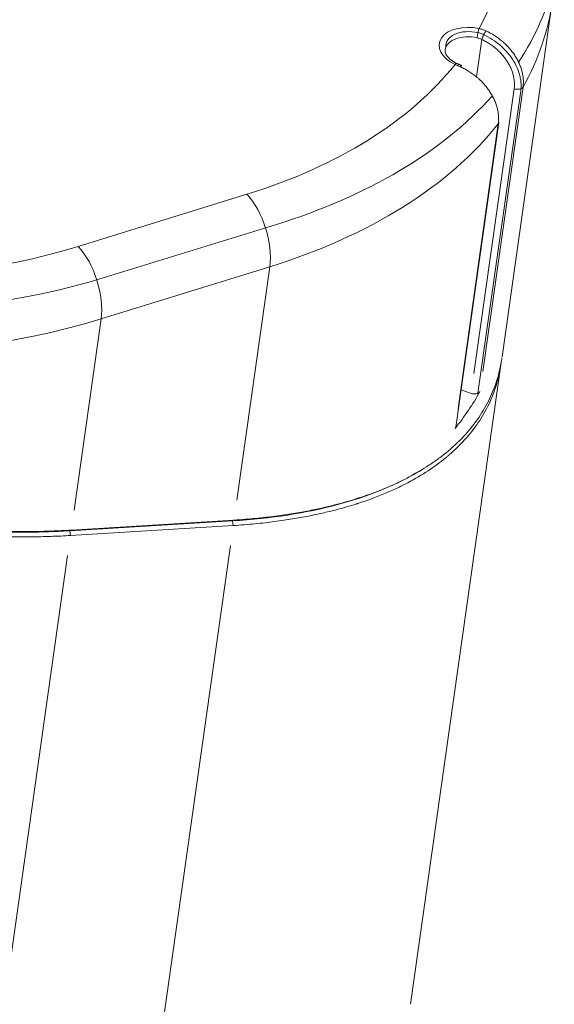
# Model space of a CAD drawing. Header units: millimetres. Extents: x 25069 to 61396, y 8621 to 21558.
# Tile 647 of 656: x 60562 to 60641, y 14671 to 14818. Entities that reach past the tile are written whole.
import ezdxf

# ---------------------------------------------------------------- set-up
doc = ezdxf.new("R2010")
doc.units = ezdxf.units.MM
doc.layers.add('10', color=7, linetype='Continuous')

msp = doc.modelspace()

# ---------------------------------------------------------------- linework, layer by layer
at = {"layer": '10', "color": 7, "linetype": 'Continuous', "lineweight": 20}
for p, q in [((60633.535, 14767.822), (60641.015, 14820.73)), ((60630.522, 14815.115), (60629.733, 14809.533)), ((60629.344, 14765.374), (60635.339, 14807.772)), ((60636.66, 14808.032), (60630.666, 14765.634)), ((60636.321, 14807.454), (60629.954, 14762.417)), ((60626.646, 14757.381), (60633.06, 14802.749)), ((60626.979, 14760.155), (60632.973, 14802.553)), ((60570.447, 14784.289), (60595.564, 14792.062)), ((60599.784, 14787.509), (60574.667, 14779.736)), ((60598.964, 14781.271), (60573.847, 14773.498)), ((60594.047, 14746.497), (60598.964, 14781.271)), ((60569.819, 14745.012), (60573.847, 14773.498)), ((60619.903, 14671.405), (60633.42, 14767.012)), ((60627.428, 14762.917), (60628.924, 14762.403)), ((60593.198, 14743.398), (60568.97, 14741.913)), ((60569.179, 14741.926), (60593.407, 14743.411)), ((60569.399, 14742.041), (60593.627, 14743.526)), ((60593.513, 14742.716), (60593.407, 14743.411)), ((60569.285, 14741.231), (60569.179, 14741.926)), ((60593.513, 14742.716), (60569.285, 14741.231)), ((60593.093, 14739.745), (60577.852, 14631.946)), ((60568.865, 14738.261), (60560.089, 14676.191))]:
    msp.add_line(p, q, dxfattribs=at)
for centre, major_axis, ratio, start_param, end_param in [((60550.31, 14839.937), (-83.668, 11.829), 0.6131107, 2.9117384, 3.4298679), ((60550.31, 14839.937), (-91.589, 12.949), 0.6131107, 2.8572152, 3.0858434), ((60549.426, 14833.679), (91.589, -12.949), 0.6131107, 6.0485854, 6.2831851), ((60629.125, 14813.798), (4.951, -0.7), 0.6131107, 1.4544995, 4.2523118), ((60630.015, 14815.949), (0.21, 0.978), 0.0916671, 0.6632779, 2.2340742), ((60629.014, 14813.016), (-3.961, 0.56), 0.6131107, 4.5960922, 6.2786703), ((60629.125, 14813.798), (-3.961, 0.56), 0.6131107, 4.5864549, 6.4449432), ((60630.9, 14815.652), (0.422, 0.906), 0.1526335, 0.6934313, 2.2742451), ((60550.31, 14839.937), (-83.668, 11.829), 0.6131107, 2.226335, 2.795073), ((60626.431, 14810.607), (-0.422, -0.907), 0.3507723, 3.1111055, 3.8553923), ((60627.116, 14810.296), (-0.406, -0.914), 0.1673041, 3.0847295, 3.8469053), ((60635.717, 14808.309), (0.99, -0.14), 0.6131107, 4.4079966, 6.0485854), ((60550.31, 14839.937), (91.589, -12.949), 0.6131107, 5.3670993, 5.8953275), ((60549.426, 14833.679), (91.589, -12.949), 0.6131107, 5.3679277, 5.9392288), ((60632.07, 14802.889), (-0.99, 0.14), 0.6131107, 2.7976362, 3.141599), ((60594.679, 14785.804), (-2.365, 7.642), 0.4815714, 3.937589, 5.5083853), ((60525.193, 14832.164), (-83.668, 11.829), 0.6131107, 1.2419506, 2.226335), ((60569.562, 14778.031), (-2.365, 7.642), 0.4815714, 3.937589, 5.5083853), ((60525.193, 14832.164), (91.589, -12.949), 0.6131107, 4.3898304, 5.3670993), ((60524.309, 14825.907), (91.589, -12.949), 0.6131107, 4.3787526, 5.3679277), ((60543.011, 14788.311), (91.589, -12.949), 0.6131107, 5.9392288, 6.0485854), ((60629.303, 14762.94), (0.99, -0.14), 0.6131107, 4.4079966, 6.0485854), ((60625.656, 14757.521), (0.99, -0.14), 0.6131107, 5.9392288, 6.2831916)]:
    msp.add_ellipse(centre, major_axis=major_axis, ratio=ratio, start_param=start_param, end_param=end_param, dxfattribs=at)
for points, knots in [([(60630.125, 14816.732), (60630.3, 14816.693), (60630.472, 14816.644), (60630.81, 14816.53), (60630.975, 14816.465), (60631.137, 14816.391)], [0, 0, 0, 0, 0.5, 0.5, 1, 1, 1, 1]), ([(60630.522, 14815.115), (60630.41, 14815.171), (60630.295, 14815.219), (60630.058, 14815.302), (60629.937, 14815.336), (60629.815, 14815.363)], [0, 0, 0, 0, 0.5, 0.5, 1, 1, 1, 1]), ([(60629.962, 14816.136), (60630.067, 14816.111), (60630.17, 14816.082), (60630.46, 14815.987), (60630.641, 14815.912), (60630.813, 14815.825)], [0, 0, 0, 0, 0.3531598, 0.3531598, 1, 1, 1, 1]), ([(60635.339, 14807.772), (60635.35, 14807.855), (60635.36, 14807.938), (60635.374, 14808.106), (60635.379, 14808.191), (60635.388, 14808.446), (60635.382, 14808.788), (60635.341, 14809.135), (60635.283, 14809.486), (60635.245, 14809.662), (60635.176, 14809.929), (60635.15, 14810.018), (60635.095, 14810.196), (60635.066, 14810.284), (60634.971, 14810.549), (60634.829, 14810.899), (60634.656, 14811.244), (60634.466, 14811.586), (60634.364, 14811.756), (60634.143, 14812.093), (60634.026, 14812.258), (60633.779, 14812.579), (60633.52, 14812.893), (60633.236, 14813.191), (60633.014, 14813.409), (60632.938, 14813.481), (60632.784, 14813.623), (60632.705, 14813.693), (60632.465, 14813.897), (60632.301, 14814.028), (60631.966, 14814.277), (60631.623, 14814.515), (60631.265, 14814.729), (60630.99, 14814.881), (60630.898, 14814.93), (60630.711, 14815.025), (60630.616, 14815.071), (60630.522, 14815.115)], [0, 0, 0, 0, 0.03125, 0.03125, 0.0625, 0.0625, 0.125, 0.1875, 0.1875, 0.25, 0.25, 0.28125, 0.28125, 0.3125, 0.3125, 0.375, 0.4375, 0.4375, 0.5, 0.5, 0.5625, 0.5625, 0.625, 0.6875, 0.6875, 0.71875, 0.71875, 0.75, 0.75, 0.8125, 0.8125, 0.875, 0.9375, 0.9375, 0.96875, 0.96875, 1, 1, 1, 1]), ([(60630.815, 14815.828), (60630.898, 14815.789), (60630.982, 14815.749), (60631.534, 14815.473), (60631.982, 14815.206), (60632.623, 14814.757), (60632.832, 14814.599), (60633.238, 14814.268), (60633.436, 14814.093), (60634.003, 14813.555), (60634.347, 14813.175), (60634.966, 14812.373), (60635.243, 14811.948), (60635.705, 14811.09), (60635.893, 14810.654), (60636.11, 14809.989), (60636.171, 14809.765), (60636.269, 14809.324), (60636.343, 14808.886), (60636.37, 14808.455), (60636.373, 14808.028), (60636.362, 14807.815), (60636.334, 14807.556), (60636.328, 14807.505), (60636.321, 14807.454)], [0, 0, 0, 0, 0.0242465, 0.0242465, 0.1612434, 0.1612434, 0.2297419, 0.2297419, 0.2982404, 0.2982404, 0.4352373, 0.4352373, 0.5722342, 0.5722342, 0.7092311, 0.7092311, 0.7777296, 0.7777296, 0.8462281, 0.9147265, 0.9147265, 0.983225, 0.983225, 1, 1, 1, 1]), ([(60631.137, 14816.391), (60631.245, 14816.341), (60631.353, 14816.289), (60631.568, 14816.181), (60631.674, 14816.126), (60631.989, 14815.954), (60632.4, 14815.712), (60632.793, 14815.442), (60633.177, 14815.159), (60633.365, 14815.011), (60633.594, 14814.817), (60633.64, 14814.778), (60633.73, 14814.699), (60633.864, 14814.579), (60633.994, 14814.457), (60634.249, 14814.209), (60634.575, 14813.87), (60634.872, 14813.513), (60635.155, 14813.147), (60635.289, 14812.96), (60635.542, 14812.576), (60635.66, 14812.383), (60635.877, 14811.993), (60636.075, 14811.6), (60636.238, 14811.201), (60636.347, 14810.899), (60636.397, 14810.748), (60636.443, 14810.595), (60636.472, 14810.494), (60636.486, 14810.443), (60636.553, 14810.189), (60636.596, 14809.988), (60636.662, 14809.589), (60636.709, 14809.192), (60636.717, 14808.801), (60636.707, 14808.511), (60636.701, 14808.414), (60636.685, 14808.222), (60636.674, 14808.126), (60636.66, 14808.032)], [0, 0, 0, 0, 0.03125, 0.03125, 0.0625, 0.0625, 0.125, 0.1875, 0.1875, 0.25, 0.25, 0.265625, 0.265625, 0.28125, 0.3125, 0.3125, 0.375, 0.4375, 0.4375, 0.5, 0.5, 0.5625, 0.5625, 0.625, 0.6875, 0.6875, 0.71875, 0.734375, 0.734375, 0.75, 0.75, 0.8125, 0.8125, 0.875, 0.9375, 0.9375, 0.96875, 0.96875, 1, 1, 1, 1]), ([(60626.853, 14811.514), (60626.495, 14811.687), (60625.841, 14812.071), (60625.203, 14812.786), (60625.008, 14813.279), (60625.07, 14813.515), (60625.104, 14813.581)], [0, 0, 0, 0, 0.2650664, 0.5669831, 0.8688697, 1, 1, 1, 1]), ([(60627.326, 14811.036), (60627.193, 14811.096), (60627.06, 14811.155), (60626.798, 14811.273), (60626.669, 14811.331), (60626.542, 14811.389)], [0, 0, 0, 0, 0.5, 0.5, 1, 1, 1, 1]), ([(60632.973, 14802.553), (60632.987, 14802.649), (60632.998, 14802.746), (60633.01, 14802.892), (60633.014, 14802.941), (60633.019, 14803.04), (60633.022, 14803.089), (60633.03, 14803.335), (60633.021, 14803.733), (60632.973, 14804.137), (60632.904, 14804.543), (60632.86, 14804.748), (60632.791, 14805.006), (60632.777, 14805.058), (60632.747, 14805.161), (60632.731, 14805.213), (60632.683, 14805.368), (60632.648, 14805.471), (60632.536, 14805.778), (60632.369, 14806.185), (60632.165, 14806.585), (60631.943, 14806.982), (60631.822, 14807.179), (60631.563, 14807.569), (60631.425, 14807.76), (60631.136, 14808.131), (60630.832, 14808.494), (60630.499, 14808.838), (60630.238, 14809.09), (60630.15, 14809.172), (60630.014, 14809.294), (60629.968, 14809.335), (60629.876, 14809.415), (60629.829, 14809.455), (60629.596, 14809.651), (60629.404, 14809.8), (60629.012, 14810.085), (60628.812, 14810.221), (60628.402, 14810.478), (60628.193, 14810.6), (60627.926, 14810.743), (60627.872, 14810.772), (60627.764, 14810.827), (60627.71, 14810.854), (60627.546, 14810.935), (60627.436, 14810.986), (60627.326, 14811.036)], [0, 0, 0, 0, 0.03125, 0.03125, 0.046875, 0.046875, 0.0625, 0.0625, 0.125, 0.1875, 0.1875, 0.25, 0.25, 0.265625, 0.265625, 0.28125, 0.28125, 0.3125, 0.3125, 0.375, 0.4375, 0.4375, 0.5, 0.5, 0.5625, 0.5625, 0.625, 0.6875, 0.6875, 0.71875, 0.71875, 0.734375, 0.734375, 0.75, 0.75, 0.8125, 0.8125, 0.875, 0.875, 0.9375, 0.9375, 0.953125, 0.953125, 0.96875, 0.96875, 1, 1, 1, 1]), ([(60633.4, 14766.868), (60633.364, 14766.617), (60633.324, 14766.366), (60633.104, 14765.141), (60632.862, 14764.177), (60632.232, 14762.275), (60631.845, 14761.338), (60630.92, 14759.501), (60630.381, 14758.599), (60629.146, 14756.842), (60628.449, 14755.985), (60627.281, 14754.74), (60626.871, 14754.331), (60626.226, 14753.73), (60625.895, 14753.432), (60625.496, 14753.089), (60625.292, 14752.919), (60625.19, 14752.834), (60625.139, 14752.792), (60625.113, 14752.771), (60625.1, 14752.76), (60625.093, 14752.755), (60625.09, 14752.752), (60625.089, 14752.751), (60625.088, 14752.75), (60625.087, 14752.75), (60625.087, 14752.75), (60625.087, 14752.75), (60624.314, 14752.119), (60623.468, 14751.494), (60621.613, 14750.271), (60620.605, 14749.673), (60618.958, 14748.804), (60617.817, 14748.235), (60615.966, 14747.416), (60614.637, 14746.897), (60613.603, 14746.519), (60613.077, 14746.333), (60612.446, 14746.122), (60612.127, 14746.018), (60611.966, 14745.966), (60611.886, 14745.94), (60611.846, 14745.928), (60611.825, 14745.921), (60611.815, 14745.918), (60611.81, 14745.916), (60611.808, 14745.916), (60611.806, 14745.915), (60611.806, 14745.915), (60611.805, 14745.915), (60611.805, 14745.915), (60611.805, 14745.915), (60611.805, 14745.915), (60611.358, 14745.773), (60610.878, 14745.626), (60609.847, 14745.329), (60609.296, 14745.177), (60608.119, 14744.873), (60607.492, 14744.72), (60606.159, 14744.417), (60605.453, 14744.266), (60603.954, 14743.973), (60603.162, 14743.83), (60601.489, 14743.557), (60600.607, 14743.426), (60598.748, 14743.184), (60597.771, 14743.072), (60595.717, 14742.874), (60594.641, 14742.787), (60593.513, 14742.716)], [0, 0, 0, 0, 0.019349, 0.019349, 0.0947837, 0.0947837, 0.1702184, 0.1702184, 0.2456531, 0.2456531, 0.3210878, 0.3210878, 0.3588051, 0.3588051, 0.3776638, 0.3870931, 0.3918078, 0.3941651, 0.3953438, 0.3959331, 0.3962278, 0.3963751, 0.3964488, 0.3964856, 0.396504, 0.3965132, 0.3965132, 0.3965225, 0.3965225, 0.4719571, 0.4719571, 0.5473918, 0.5473918, 0.5851092, 0.6228265, 0.6605439, 0.6605439, 0.6794026, 0.6888319, 0.6935466, 0.6959039, 0.6970826, 0.6976719, 0.6979666, 0.6981139, 0.6981876, 0.6982244, 0.6982428, 0.698252, 0.6982566, 0.6982589, 0.6982589, 0.6982612, 0.6982612, 0.7359786, 0.7359786, 0.7736959, 0.7736959, 0.8114133, 0.8114133, 0.8491306, 0.8491306, 0.886848, 0.886848, 0.9245653, 0.9245653, 0.9622827, 0.9622827, 1, 1, 1, 1]), ([(60593.627, 14743.526), (60594.755, 14743.597), (60595.832, 14743.684), (60597.885, 14743.882), (60598.862, 14743.994), (60600.72, 14744.236), (60601.602, 14744.366), (60603.276, 14744.64), (60604.068, 14744.783), (60605.566, 14745.076), (60606.273, 14745.226), (60607.606, 14745.53), (60608.233, 14745.683), (60609.41, 14745.987), (60609.961, 14746.139), (60610.735, 14746.362), (60610.984, 14746.436), (60611.344, 14746.545), (60611.521, 14746.599), (60611.722, 14746.662), (60611.821, 14746.693), (60611.871, 14746.709), (60611.895, 14746.717), (60611.907, 14746.721), (60611.913, 14746.723), (60611.917, 14746.724), (60611.918, 14746.724), (60611.919, 14746.724), (60611.919, 14746.724), (60611.919, 14746.724), (60611.919, 14746.724), (60611.92, 14746.724), (60611.92, 14746.724), (60612.659, 14746.959), (60614.086, 14747.447), (60616.08, 14748.225), (60617.93, 14749.044), (60619.072, 14749.613), (60620.718, 14750.482), (60621.727, 14751.081), (60623.119, 14751.998), (60623.562, 14752.307), (60624.198, 14752.774), (60624.509, 14753.009), (60624.859, 14753.284), (60625.031, 14753.422), (60625.117, 14753.491), (60625.159, 14753.525), (60625.18, 14753.542), (60625.191, 14753.551), (60625.196, 14753.555), (60625.199, 14753.557), (60625.2, 14753.558), (60625.201, 14753.559), (60625.201, 14753.559), (60625.201, 14753.559), (60625.201, 14753.559), (60626.146, 14754.331), (60627.006, 14755.134), (60628.563, 14756.794), (60629.26, 14757.651), (60630.495, 14759.409), (60631.034, 14760.31), (60631.96, 14762.148), (60632.347, 14763.085), (60632.976, 14764.986), (60633.219, 14765.951), (60633.438, 14767.175), (60633.478, 14767.426), (60633.514, 14767.677)], [0, 0, 0, 0, 0.0377173, 0.0377173, 0.0754347, 0.0754347, 0.113152, 0.113152, 0.1508694, 0.1508694, 0.1885867, 0.1885867, 0.2263041, 0.2263041, 0.2640214, 0.2640214, 0.2828801, 0.2828801, 0.2923094, 0.2970241, 0.2993814, 0.3005601, 0.3011494, 0.3014441, 0.3015914, 0.3016651, 0.3017019, 0.3017204, 0.3017296, 0.3017342, 0.3017365, 0.3017365, 0.3017388, 0.3017388, 0.3394561, 0.3771735, 0.4148908, 0.4526082, 0.4526082, 0.5280429, 0.5280429, 0.5657602, 0.5657602, 0.5846189, 0.5940482, 0.5987629, 0.6011202, 0.6022989, 0.6028882, 0.6031829, 0.6033302, 0.6034039, 0.6034407, 0.6034591, 0.6034683, 0.6034683, 0.6034775, 0.6034775, 0.6789122, 0.6789122, 0.7543469, 0.7543469, 0.8297816, 0.8297816, 0.9052163, 0.9052163, 0.980651, 0.980651, 1, 1, 1, 1]), ([(60568.972, 14741.91), (60553.634, 14740.956), (60535.077, 14743.447), (60516.578, 14748.984), (60516.491, 14749.01), (60516.405, 14749.036)], [0, 0, 0, 0, 0.9953337, 0.9953337, 1, 1, 1, 1]), ([(60516.801, 14749.064), (60517.384, 14748.889), (60517.967, 14748.718), (60519.133, 14748.382), (60520.299, 14748.052), (60521.465, 14747.734), (60522.629, 14747.423), (60523.212, 14747.27), (60524.376, 14746.971), (60524.957, 14746.825), (60526.119, 14746.538), (60526.7, 14746.398), (60527.57, 14746.193), (60527.859, 14746.125), (60528.439, 14745.991), (60528.728, 14745.925), (60529.596, 14745.729), (60530.174, 14745.602), (60531.903, 14745.229), (60534.201, 14744.757), (60536.482, 14744.335), (60538.187, 14744.038), (60538.754, 14743.942), (60539.603, 14743.803), (60539.886, 14743.757), (60540.451, 14743.667), (60541.859, 14743.447), (60544.374, 14743.087), (60547.684, 14742.683), (60550.951, 14742.355), (60553.099, 14742.187), (60554.433, 14742.099), (60554.7, 14742.082), (60555.231, 14742.049), (60556.027, 14742.003), (60556.816, 14741.965), (60558.386, 14741.898), (60560.459, 14741.834), (60563.505, 14741.817), (60566.488, 14741.88), (60568.435, 14741.976), (60569.398, 14742.037)], [0, 0, 0, 0, 0.03125, 0.03125, 0.0625, 0.09375, 0.09375, 0.125, 0.125, 0.15625, 0.15625, 0.1875, 0.1875, 0.203125, 0.203125, 0.21875, 0.21875, 0.25, 0.25, 0.3125, 0.375, 0.375, 0.40625, 0.40625, 0.421875, 0.421875, 0.4375, 0.5, 0.5625, 0.625, 0.6875, 0.6875, 0.703125, 0.703125, 0.71875, 0.75, 0.75, 0.8125, 0.875, 0.9375, 1, 1, 1, 1]), ([(60569.285, 14741.231), (60568.803, 14741.202), (60568.317, 14741.176), (60567.341, 14741.131), (60566.85, 14741.111), (60565.367, 14741.061), (60564.367, 14741.04), (60562.85, 14741.029), (60562.341, 14741.028), (60561.318, 14741.033), (60560.804, 14741.039), (60559.771, 14741.056), (60559.252, 14741.069), (60558.469, 14741.092), (60558.208, 14741.1), (60557.683, 14741.119), (60556.37, 14741.17), (60553.982, 14741.298), (60551.825, 14741.464), (60550.195, 14741.609), (60549.649, 14741.66), (60548.554, 14741.77), (60548.004, 14741.828), (60546.348, 14742.012), (60544.129, 14742.284), (60540.768, 14742.769), (60537.373, 14743.333), (60535.089, 14743.76), (60533.653, 14744.043), (60533.366, 14744.101), (60532.791, 14744.217), (60532.503, 14744.277), (60531.638, 14744.456), (60531.061, 14744.579), (60529.328, 14744.957), (60527.015, 14745.485), (60523.533, 14746.349), (60520.039, 14747.286), (60517.701, 14747.957), (60516.53, 14748.305)], [0, 0, 0, 0, 0.03125, 0.03125, 0.0625, 0.0625, 0.125, 0.125, 0.15625, 0.15625, 0.1875, 0.1875, 0.21875, 0.21875, 0.234375, 0.234375, 0.25, 0.3125, 0.375, 0.375, 0.40625, 0.40625, 0.4375, 0.4375, 0.5, 0.5625, 0.625, 0.6875, 0.6875, 0.703125, 0.703125, 0.71875, 0.71875, 0.75, 0.75, 0.8125, 0.875, 0.9375, 1, 1, 1, 1])]:
    msp.add_open_spline(points, degree=3, knots=knots, dxfattribs=at)
for points, degree in [([(60627.532, 14811.21), (60626.864, 14811.511)], 1), ([(60593.407, 14743.411), (60604.837, 14744.1), (60614.441, 14746.695), (60621.309, 14750.879)], 3), ([(60611.895, 14746.723), (60612.347, 14746.871)], 1), ([(60593.198, 14743.398), (60593.341, 14743.441), (60593.484, 14743.484), (60593.627, 14743.526)], 3), ([(60568.972, 14741.91), (60569.402, 14742.038)], 1)]:
    msp.add_open_spline(points, degree=degree, dxfattribs=at)

doc.saveas('drawing.dxf')
